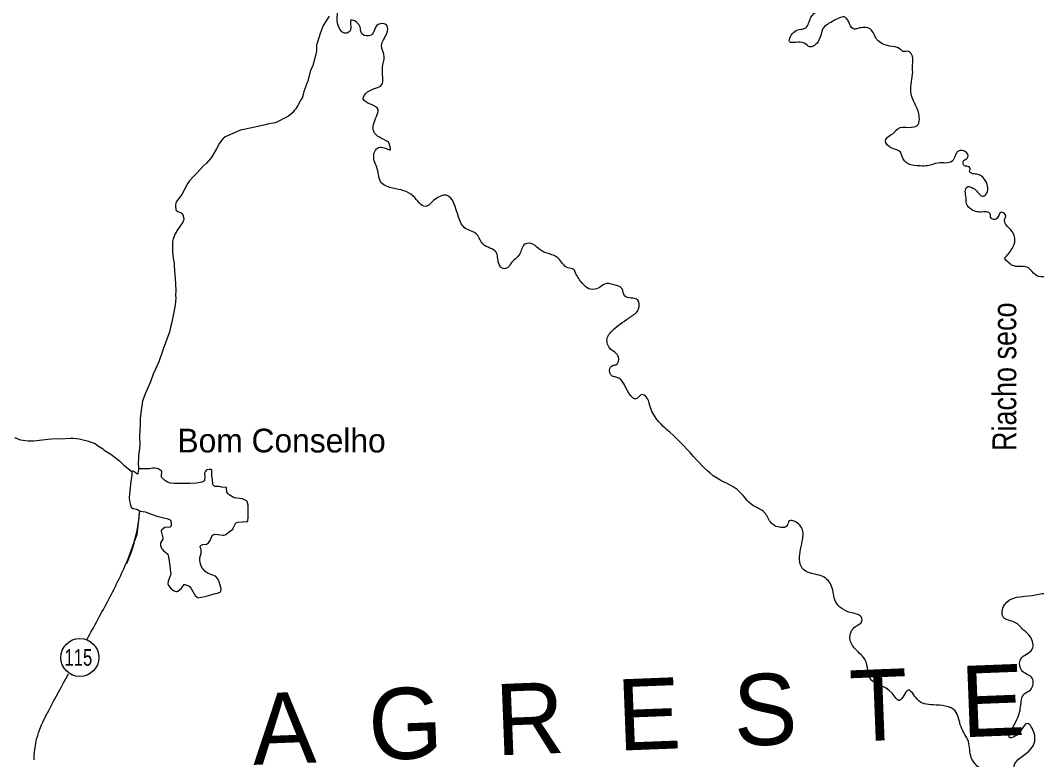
# Model space of a CAD drawing. Extents: x 553962 to 842807, y 8883888 to 9032388.
# Drawn here: x 751125 to 772525, y 8980756 to 8996177 of the extents above; entities that cross this region are included whole.
import ezdxf
from ezdxf.enums import TextEntityAlignment as Align

# ---------------------------------------------------------------- set-up
doc = ezdxf.new("R2010")
doc.units = 0
doc.header["$LTSCALE"] = 20
for name, color, linetype, lineweight in [('12', 7, 'Continuous', 25), ('21', 7, 'Continuous', 25), ('24', 7, 'Continuous', 25), ('48', 7, 'Continuous', 25)]:
    doc.layers.add(name, color=color, linetype=linetype, lineweight=lineweight)
for name, color, linetype in [('41', 7, 'Continuous'), ('49', 7, 'Continuous'), ('55', 7, 'Continuous')]:
    doc.layers.add(name, color=color, linetype=linetype)

msp = doc.modelspace()

# ---------------------------------------------------------------- linework, layer by layer
at = {"layer": '12'}
for points in [[(757626.85, 8996265.83), (757504.72, 8996067.49), (757436.69, 8995902.33), (757377.94, 8995697.86), (757364.33, 8995664.19), (757358.36, 8995591.11), (757364.12, 8995525.31), (757322.23, 8995348.97), (757280.82, 8995228.68), (757237.8, 8995120.5), (757176.16, 8994900.86), (757094.18, 8994680.99), (757080.35, 8994617.67), (757057.26, 8994539.37), (757030.04, 8994501.84), (756971.21, 8994387)], [(756971.21, 8994387), (756915.94, 8994309.4), (756906.18, 8994289.72), (756893.47, 8994278.5), (756857.67, 8994231.03), (756816.53, 8994191.38), (756771.86, 8994157.88), (756671.41, 8994111.84), (756570.52, 8994055.51), (756489.11, 8994020.39), (756331.06, 8993988.04), (756227.83, 8993960.57), (756124.75, 8993944.84), (755962.47, 8993905), (755863.12, 8993888.02), (755759.02, 8993864.52), (755485.92, 8993746.74)], [(755485.92, 8993746.74), (755435.99, 8993725.21), (755388.57, 8993678.89), (755319.84, 8993588.04), (755254.53, 8993469.51), (755142.1, 8993283.99), (755043.92, 8993170.95), (754978.56, 8993106.57), (754841.71, 8992955.83), (754779.05, 8992896.51), (754687.62, 8992799.4), (754651.54, 8992748.55), (754524.14, 8992512.12), (754411.08, 8992365.53), (754398.72, 8992335.96), (754391.48, 8992281.39), (754397.43, 8992190.11), (754407.05, 8992178.27), (754442.18, 8992150.25), (754510.48, 8992124.13), (754525.7, 8992111.66), (754546.53, 8992078.56), (754558.87, 8992034.2), (754566.85, 8991982.48), (754549.43, 8991924.68), (754437.64, 8991766.52), (754388.19, 8991683.86), (754341.21, 8991577.23), (754329.11, 8991522.11), (754326.6, 8991415.2), (754330.99, 8991312.05), (754345.54, 8991164.87), (754362.18, 8991061.67), (754363.24, 8991006.34), (754379.47, 8990807.51), (754388.12, 8990748.38), (754401.14, 8990490.5), (754395.45, 8990391.12), (754398.9, 8990324.56), (754386.9, 8990184.77), (754358.98, 8990030.03), (754333.6, 8989926.81), (754315.19, 8989819.97), (754285.72, 8989716.71), (754263.61, 8989613.65), (754232, 8989517.72), (754134.36, 8989256.11), (754043.82, 8988985.6), (753924, 8988727.32), (753924, 8988727.32), (753865.15, 8988561.94), (753752.11, 8988314.64), (753698.91, 8988155.04), (753660.3, 8987914.47), (753655.78, 8987849.52)], [(755485.92, 8993746.74), (755435.99, 8993725.21), (755388.57, 8993678.89), (755319.84, 8993588.04), (755254.53, 8993469.51), (755142.1, 8993283.99), (755043.92, 8993170.95), (754978.56, 8993106.57), (754841.71, 8992955.83), (754779.05, 8992896.51), (754687.62, 8992799.4), (754651.54, 8992748.55), (754524.14, 8992512.12), (754411.08, 8992365.53), (754398.72, 8992335.96), (754391.48, 8992281.39), (754397.43, 8992190.11), (754407.05, 8992178.27), (754442.18, 8992150.25), (754510.48, 8992124.13), (754525.7, 8992111.66), (754546.53, 8992078.56), (754558.87, 8992034.2), (754566.85, 8991982.48), (754549.43, 8991924.68), (754437.64, 8991766.52), (754388.19, 8991683.86), (754341.21, 8991577.23), (754329.11, 8991522.11), (754326.6, 8991415.2), (754330.99, 8991312.05), (754345.54, 8991164.87), (754362.18, 8991061.67), (754363.24, 8991006.34), (754379.47, 8990807.51), (754388.12, 8990748.38), (754401.14, 8990490.5), (754395.45, 8990391.12), (754398.9, 8990324.56), (754386.9, 8990184.77), (754358.98, 8990030.03), (754333.6, 8989926.81), (754315.19, 8989819.97), (754285.72, 8989716.71), (754263.61, 8989613.65), (754232, 8989517.72), (754134.36, 8989256.11), (754043.82, 8988985.6), (753924, 8988727.32), (753924, 8988727.32), (753865.15, 8988561.94), (753752.11, 8988314.64), (753698.91, 8988155.04), (753660.3, 8987914.47), (753655.78, 8987849.52)], [(753655.78, 8987849.52), (753651.95, 8987794.47), (753649.07, 8987635.61), (753642.37, 8987573.93), (753636.78, 8987402.77), (753638.26, 8987253.67), (753631.82, 8987159.11), (753615.31, 8987017.23), (753614.69, 8986926.34), (753608.99, 8986874.32), (753612.61, 8986735.99)], [(753655.78, 8987849.52), (753651.95, 8987794.47), (753649.07, 8987635.61), (753642.37, 8987573.93), (753636.78, 8987402.77), (753638.26, 8987253.67), (753631.82, 8987159.11), (753615.31, 8987017.23), (753614.69, 8986926.34), (753608.99, 8986874.32), (753612.61, 8986735.99)], [(751003.83, 8987394.02), (751126.14, 8987342.49), (751181.92, 8987333.44), (751289.79, 8987323.15), (751401.56, 8987324.77), (751529.76, 8987333.94), (751706.35, 8987356.48), (751878.89, 8987368.74), (751963.07, 8987366), (752183.79, 8987381.95), (752235.94, 8987380.88), (752367.75, 8987368.13), (752532.54, 8987322.01), (752678.03, 8987276.02), (752702.8, 8987264.2), (752772.25, 8987207.48), (752856.16, 8987158.47), (752892.04, 8987129.36), (753033.41, 8987040.5), (753212.95, 8986899.69), (753304.69, 8986813.71), (753474.83, 8986678.88)], [(753633.02, 8985849.98), (753576.65, 8985343.95), (753530.27, 8985214.07)], [(753519, 8985182.48), (753479.16, 8985039.83), (753458.79, 8984981.17), (753358.59, 8984732.55)]]:
    msp.add_lwpolyline(points, dxfattribs=at)
for points in [[(752525.95, 8983133.9), (752986.86, 8983987.76), (753403.58, 8984861.95), (753591.77, 8985477.92), (753638.82, 8985834.32)], [(752444.67, 8974591.88), (752220.66, 8974690.27), (751998.86, 8974824.7), (751911.49, 8975012.89), (751817.39, 8975268.3), (751824.11, 8975476.66), (751783.78, 8975691.74), (751676.24, 8975920.26), (751696.41, 8976135.34), (751783.78, 8976316.81), (751743.46, 8976457.95), (751541.82, 8976612.54), (751387.23, 8976773.85), (751340.18, 8977083.03), (751333.46, 8977432.53), (751346.9, 8977600.56), (751440.99, 8977812.6), (751535.09, 8978263.14), (751521.65, 8978828), (751528.37, 8979271.82), (751521.65, 8979621.5), (751427.55, 8980193.09), (751414.11, 8980616.73), (751461.16, 8981006.76), (751622.46, 8981450.58), (751723.28, 8981645.59), (752140.45, 8982419.36)]]:
    msp.add_spline(points, degree=3, dxfattribs=at)
at = {"layer": '21'}
for points in [[(754106.5, 8986680.52), (754028.39, 8986735.9), (754008.6, 8986741.8), (753959.65, 8986746.41), (753911.53, 8986745.84), (753847.3, 8986736.19), (753617.36, 8986734.14), (753610.47, 8986720.99), (753602.99, 8986636.53), (753598.54, 8986625.66), (753593.28, 8986622.84), (753548.23, 8986646.63), (753513.17, 8986676.06), (753489.37, 8986684.94), (753479.35, 8986681.3), (753473.2, 8986665.49), (753471.14, 8986603.54), (753456.89, 8986505.71)], [(755463.7, 8986342.99), (755359.19, 8986348.97), (755313.27, 8986357.58), (755225.25, 8986359.95), (755200.71, 8986372.1), (755184.55, 8986391.31), (755179.88, 8986406.12), (755172.57, 8986505.67), (755160.47, 8986575.58), (755157.88, 8986696.55), (755154.62, 8986708.95), (755144.54, 8986717.67), (755099.28, 8986716.36), (755051.63, 8986708.71), (755037.76, 8986701.77), (755021.5, 8986685.02), (755006.65, 8986638.46), (755009.49, 8986566.01), (755006.67, 8986500.95), (755001.53, 8986483.71), (754990.63, 8986472.27), (754949.54, 8986450.84), (754835.68, 8986432.96), (754693.95, 8986426.11), (754358.45, 8986424.07), (754285.57, 8986433.26), (754221.09, 8986453.44), (754162.89, 8986497.48), (754099.2, 8986557.1), (754095.88, 8986575.28), (754106.5, 8986680.52)], [(753456.89, 8986505.71), (753451.74, 8986470.36), (753417.67, 8986131.53), (753423.47, 8986054.88), (753436.83, 8985998.33), (753459.15, 8985928.41), (753468.74, 8985916.11), (753504.65, 8985896.35), (753581.42, 8985882.61), (753631.66, 8985851.6), (753655.97, 8985840.79), (753753.77, 8985828.16), (754001.52, 8985739.71), (754207.15, 8985690.01), (754265.72, 8985669.41), (754277.99, 8985661.9), (754284.95, 8985652.07), (754300.8, 8985600.49), (754303.91, 8985539.15), (754296.85, 8985521.27), (754284.91, 8985509.23), (754274.75, 8985505.16), (754168.7, 8985495.78), (754105.59, 8985448.59), (754092.75, 8985434.36), (754092.09, 8985422.36), (754127.86, 8985277.14), (754124.08, 8985252.2), (754079.86, 8985172.47), (754077.01, 8985121.02), (754081.03, 8985097.35), (754105.4, 8985051.6), (754127.71, 8985027.41), (754137.52, 8985008.03), (754181.09, 8984978.61), (754227.77, 8984934.93), (754247.45, 8984880.22), (754270.19, 8984687.22), (754283.76, 8984614.55), (754295.21, 8984523.06), (754286.29, 8984492.16), (754235.94, 8984364.58), (754229.06, 8984308.45), (754236.8, 8984288.86), (754289.61, 8984223.06), (754353.57, 8984172.27), (754396.77, 8984149.91), (754417.69, 8984147.54), (754444.77, 8984159.8), (754521.96, 8984218.23), (754577.09, 8984295.84), (754587.56, 8984296.16), (754670.97, 8984266.15), (754701.67, 8984245.32), (754806.13, 8984064.02), (754848.03, 8984027.62), (754866.24, 8984018.8), (754939.33, 8984028.02), (755065.28, 8984056.92), (755228.71, 8984110.94), (755278.6, 8984115.47), (755332.76, 8984137.97), (755345.75, 8984148.69), (755349.69, 8984161.8), (755350.75, 8984206.16), (755335.73, 8984282.86), (755311.69, 8984351.54), (755283.8, 8984415.4), (755236.24, 8984470.92), (755082.22, 8984529.54), (755020.7, 8984572.46), (754993.45, 8984596.15), (754950.02, 8984652.22), (754938.23, 8984672.74), (754911.71, 8984751.78), (754902.75, 8984821.51), (754904.39, 8984856.51), (754929.63, 8984958.31), (754935.59, 8985018.55), (754933.42, 8985034.73), (754913.93, 8985089.69), (754913.16, 8985105.42), (754922.75, 8985115.89), (754969.59, 8985136.5), (755045.05, 8985148.25), (755045.05, 8985148.25), (755089.65, 8985177.83), (755121.34, 8985227.33), (755167.3, 8985327.71), (755182.74, 8985345.9), (755205.96, 8985350.01), (755224.99, 8985358.84), (755398.58, 8985334.29), (755419.42, 8985337.33), (755454.33, 8985352.68), (755491.67, 8985386.86), (755598.44, 8985464.75), (755610.14, 8985482.55), (755653.52, 8985579.68), (755666.64, 8985594.32), (755707.02, 8985610.9)], [(755707.02, 8985610.9), (755890.23, 8985621.73), (755905.41, 8985627.19), (755915.83, 8985647.45), (755925.07, 8985701.76), (755922.81, 8985964.85), (755902.23, 8986043.57), (755886.25, 8986060.16), (755799.86, 8986101.88), (755630.82, 8986122.83), (755520.86, 8986187.72), (755503.18, 8986203.31), (755475.91, 8986240.23), (755469.11, 8986332.71), (755463.7, 8986342.99), (755463.7, 8986342.99)]]:
    msp.add_lwpolyline(points, dxfattribs=at)
at = {"layer": '21', "lineweight": 13}
for points in [[(753456.89, 8986505.71), (753451.74, 8986470.36), (753417.67, 8986131.53), (753423.47, 8986054.88), (753436.83, 8985998.33), (753459.15, 8985928.41), (753468.74, 8985916.11), (753504.65, 8985896.35), (753581.42, 8985882.61), (753631.66, 8985851.6), (753655.97, 8985840.79), (753753.77, 8985828.16), (754001.52, 8985739.71), (754207.15, 8985690.01), (754265.72, 8985669.41), (754277.99, 8985661.9), (754284.95, 8985652.07), (754300.8, 8985600.49), (754303.91, 8985539.15), (754296.85, 8985521.27), (754284.91, 8985509.23), (754274.75, 8985505.16), (754168.7, 8985495.78), (754105.59, 8985448.59), (754092.75, 8985434.36), (754092.09, 8985422.36), (754127.86, 8985277.14), (754124.08, 8985252.2), (754079.86, 8985172.47), (754077.01, 8985121.02), (754081.03, 8985097.35), (754105.4, 8985051.6), (754127.71, 8985027.41), (754137.52, 8985008.03), (754181.09, 8984978.61), (754227.77, 8984934.93), (754247.45, 8984880.22), (754270.19, 8984687.22), (754283.76, 8984614.55), (754295.21, 8984523.06), (754286.29, 8984492.16), (754235.94, 8984364.58), (754229.06, 8984308.45), (754236.8, 8984288.86), (754289.61, 8984223.06), (754353.57, 8984172.27), (754396.77, 8984149.91), (754417.69, 8984147.54), (754444.77, 8984159.8), (754521.96, 8984218.23), (754577.09, 8984295.84), (754587.56, 8984296.16), (754670.97, 8984266.15), (754701.67, 8984245.32), (754806.13, 8984064.02), (754848.03, 8984027.62), (754866.24, 8984018.8), (754939.33, 8984028.02), (755065.28, 8984056.92), (755228.71, 8984110.94), (755278.6, 8984115.47), (755332.76, 8984137.97), (755345.75, 8984148.69), (755349.69, 8984161.8), (755350.75, 8984206.16), (755335.73, 8984282.86), (755311.69, 8984351.54), (755283.8, 8984415.4), (755236.24, 8984470.92), (755082.22, 8984529.54), (755020.7, 8984572.46), (754993.45, 8984596.15), (754950.02, 8984652.22), (754938.23, 8984672.74), (754911.71, 8984751.78), (754902.75, 8984821.51), (754904.39, 8984856.51), (754929.63, 8984958.31), (754935.59, 8985018.55), (754933.42, 8985034.73), (754913.93, 8985089.69), (754913.16, 8985105.42), (754922.75, 8985115.89), (754969.59, 8985136.5), (755045.05, 8985148.25), (755045.05, 8985148.25), (755089.65, 8985177.83), (755121.34, 8985227.33), (755167.3, 8985327.71), (755182.74, 8985345.9), (755205.96, 8985350.01), (755224.99, 8985358.84), (755398.58, 8985334.29), (755419.42, 8985337.33), (755454.33, 8985352.68), (755491.67, 8985386.86), (755598.44, 8985464.75), (755610.14, 8985482.55), (755653.52, 8985579.68), (755666.64, 8985594.32), (755707.02, 8985610.9)], [(755707.02, 8985610.9), (755890.23, 8985621.73), (755905.41, 8985627.19), (755915.83, 8985647.45), (755925.07, 8985701.76), (755922.81, 8985964.85), (755902.23, 8986043.57), (755886.25, 8986060.16), (755799.86, 8986101.88), (755630.82, 8986122.83), (755520.86, 8986187.72), (755503.18, 8986203.31), (755475.91, 8986240.23), (755469.11, 8986332.71), (755463.7, 8986342.99), (755463.7, 8986342.99)]]:
    msp.add_lwpolyline(points, dxfattribs=at)
at = {"layer": '24'}
for points in [[(758879.16, 8993619.32), (758566.24, 8993840.35), (758621.46, 8994153.47), (758658.28, 8994300.82), (758345.36, 8994521.85), (758437.39, 8994669.2), (758731.91, 8994816.55), (758750.32, 8995184.92), (758787.13, 8995405.95), (758731.91, 8995645.4), (758842.35, 8995903.26), (758842.35, 8996069.03), (758658.28, 8996087.45), (758511.02, 8995866.42), (758326.95, 8995884.84), (758253.32, 8996087.45), (758087.66, 8996179.54), (758069.25, 8995958.52), (757977.22, 8995903.26), (757811.55, 8996087.45), (757811.55, 8996363.73), (757811.55, 8996492.66), (757682.7, 8996584.76), (757314.56, 8996658.43), (757259.34, 8996842.62), (757259.34, 8997026.81), (757038.45, 8997303.09), (756983.23, 8997542.54), (757167.3, 8997855.66), (757130.49, 8998187.2), (757001.64, 8998371.39), (757112.08, 8998702.93), (757222.52, 8998942.37), (757056.86, 8999181.82), (757056.86, 8999384.42), (756854.38, 8999476.52), (756835.97, 8999789.64), (757001.64, 8999955.41), (757093.67, 9000231.69), (757222.52, 9000581.65), (757425, 9000729), (757572.26, 9000968.45), (757719.52, 9000968.45), (757737.92, 9001171.05), (757682.7, 9001484.18), (757811.55, 9001668.36), (757866.77, 9001981.48), (758050.84, 9002313.02), (758290.14, 9002405.12), (758474.21, 9002294.61), (758676.69, 9002478.79), (759044.83, 9003105.04), (759192.09, 9003123.45), (759339.34, 9003289.22), (759541.82, 9003436.57)], [(771454.46, 8992786.6), (771363.36, 8992894.17), (771259.02, 8992936.7), (771154.69, 8992956.03), (771112.18, 8992994.7), (771127.64, 8993052.71), (771104.46, 8993091.38), (771003.99, 8993114.58), (770984.66, 8993218.98), (771054.22, 8993269.25), (771081.27, 8993323.38), (770961.48, 8993435.52), (770876.46, 8993423.92), (770745.08, 8993211.25), (770443.66, 8993172.58), (770227.26, 8993114.58), (770072.69, 8993110.71), (769817.64, 8993157.11), (769693.99, 8993307.91), (769655.35, 8993400.72), (769477.59, 8993485.79), (769338.48, 8993640.46), (769404.17, 8993733.26), (769520.1, 8993806.73), (769601.25, 8993895.66), (769833.11, 8993922.73), (770026.32, 8993980.73), (770053.37, 8994139.27), (770026.32, 8994270.74), (769918.12, 8994514.34), (769875.61, 8994672.88), (769914.26, 8995094.36), (769910.39, 8995237.43), (769910.4, 8995419.16), (769879.48, 8995477.16), (769829.24, 8995523.57), (769713.32, 8995519.7), (769655.35, 8995566.1), (769425.44, 8995635.69), (769162.66, 8995774.9), (769023.55, 8995991.44), (768760.78, 8996006.9), (768683.49, 8995991.44), (768498, 8996238.91), (768266.15, 8996177.04), (768018.83, 8995991.44), (767941.54, 8995759.43), (767740.6, 8995620.23), (767632.4, 8995697.56), (767323.26, 8995728.5), (767431.46, 8995945.04), (767663.31, 8996022.37), (767771.51, 8996238.91), (767987.92, 8996393.58), (768157.94, 8996455.45), (768142.49, 8996548.25), (767941.54, 8996656.52), (767833.34, 8996702.92), (767323.26, 8996409.05), (767014.11, 8996625.59), (766998.65, 8996981.33), (767091.4, 8997151.47), (766735.88, 8997136), (766148.51, 8997120.53), (766086.68, 8997429.87), (766210.34, 8997770.15), (766117.59, 8997924.82), (765932.11, 8997832.02), (765715.71, 8997940.29), (765823.91, 8998218.69), (765792.99, 8998435.23), (765792.99, 8998729.11), (765576.59, 8998837.38), (765375.65, 8998775.51), (765251.99, 8998992.05), (765329.28, 8999409.66), (765004.67, 8999517.93), (764772.82, 8999332.32), (764633.7, 8998976.58), (764278.19, 8998667.24), (764061.78, 8998760.04), (764200.9, 8999440.59), (764479.13, 8999657.13), (764602.79, 8999873.67), (764231.81, 9000059.27), (763690.81, 9000616.09), (763752.64, 9000832.63), (763969.04, 9001018.23), (764200.9, 9001126.5), (764355.47, 9001528.65), (764710.99, 9001605.98)], [(771983.61, 8980431.58), (771458.07, 8980369.71), (771148.92, 8980648.12), (771087.09, 8980988.39), (770932.52, 8981297.73), (770808.86, 8981638.01), (770345.15, 8981761.75), (770005.09, 8981885.48), (769819.6, 8982071.09), (769634.12, 8981854.55), (769479.54, 8982009.22), (769015.83, 8982318.56), (768923.09, 8982689.77), (768706.68, 8982937.24), (768593.53, 8983157.41), (768713.17, 8983415.27), (768842.02, 8983516.58), (768842.02, 8983590.25), (768630.34, 8983700.77), (768289.81, 8983940.21), (768206.98, 8984262.54), (768022.91, 8984465.15), (767700.78, 8984557.24), (767590.34, 8984640.13), (767553.53, 8985036.13), (767599.54, 8985266.37), (767599.54, 8985422.93), (767461.49, 8985607.12), (767314.23, 8985634.75), (767268.21, 8985533.44), (767139.36, 8985496.6), (766918.48, 8985616.33), (766789.63, 8985818.93), (766559.54, 8985957.08), (766219.01, 8986297.83), (765850.87, 8986500.43), (765363.08, 8986924.07), (764801.66, 8987504.26), (764663.61, 8987623.98), (764378.29, 8988066.04), (764295.46, 8988259.43), (764221.84, 8988296.27), (764083.78, 8988204.18), (763982.54, 8988268.64), (763669.62, 8988664.65), (763586.79, 8988683.07), (763540.77, 8988848.84), (763605.2, 8988913.3), (763665.01, 8988922.51), (763720.24, 8989088.28), (763554.57, 8989254.05), (763480.94, 8989475.08), (763628.2, 8989677.69), (763977.94, 8989935.55), (764143.6, 8990101.32), (764125.19, 8990285.51), (763849.09, 8990377.6), (763793.86, 8990524.95), (763591.39, 8990617.05), (763480.94, 8990635.47), (763260.06, 8990524.95), (763094.39, 8990524.95), (762965.54, 8990635.47), (762818.29, 8990856.49), (762781.47, 8990930.17), (762652.62, 8990967.01), (762450.14, 8991169.61), (762082, 8991335.38), (761916.34, 8991464.32), (761750.67, 8991464.32), (761640.23, 8991261.71), (761456.16, 8991059.1), (761382.53, 8990967.01), (761290.49, 8990948.59), (761198.46, 8991059.1), (761143.24, 8991298.55), (760867.13, 8991464.32), (760738.28, 8991666.92), (760498.99, 8991795.86), (760351.73, 8992035.3), (760094.03, 8992495.77), (759854.74, 8992403.68), (759652.26, 8992256.33), (759394.56, 8992477.35), (758971.2, 8992643.12), (758731.9, 8992753.64), (758639.87, 8993048.34), (758566.24, 8993324.62), (758695.09, 8993508.81), (758915.98, 8993453.55), (758879.16, 8993619.32)], [(771844.74, 8991166.68), (772006.87, 8991369.48), (772067.68, 8991552), (771954.6, 8991796.01), (771846.4, 8991966.15), (771873.45, 8992066.68), (771842.53, 8992113.08), (771769.11, 8992132.42), (771715.01, 8992043.48), (771645.46, 8991985.48), (771564.3, 8992012.55), (771544.98, 8992101.48), (771351.77, 8992140.15), (771235.84, 8992151.75), (771050.35, 8992314.15), (771034.9, 8992480.42), (771023.3, 8992604.16), (771077.4, 8992677.63), (771162.42, 8992654.43), (771231.97, 8992615.76), (771332.45, 8992499.76), (771382.68, 8992476.56), (771456.1, 8992507.49), (771498.61, 8992646.69), (771452.24, 8992793.63)], [(774675.9, 8971457.67), (774621.33, 8971839.87), (774398.39, 8971961.55), (774175.45, 8972002.11), (774175.45, 8972387.43), (774317.32, 8972793.03), (774398.39, 8972955.27), (774297.06, 8973158.07), (773891.72, 8973300.03), (773810.65, 8973421.71), (773506.64, 8973847.59), (773222.9, 8973888.15), (773182.37, 8974151.79), (773222.9, 8974314.03), (773466.11, 8974334.31), (773648.51, 8974557.39), (773871.45, 8974618.23), (774094.39, 8974435.71), (774317.32, 8974597.95), (774540.26, 8974902.15), (774722.67, 8975104.95), (774580.8, 8975226.63), (774175.45, 8975186.07), (773749.85, 8975429.42), (773668.78, 8975936.42), (773385.04, 8976402.86), (773324.24, 8976930.14), (773486.37, 8977538.54), (773810.65, 8978248.34), (773810.65, 8978430.86), (773466.11, 8978430.86), (773182.37, 8978491.7), (772918.9, 8979100.1), (772817.57, 8979221.78), (772371.69, 8979465.14), (772189.29, 8980093.82), (772047.42, 8980479.14), (772412.23, 8980844.18), (772473.03, 8981168.66), (772331.16, 8981371.46), (772108.22, 8981128.1), (771966.35, 8981067.26), (772108.22, 8981452.58), (772189.29, 8981756.78), (772250.09, 8981979.86), (772391.96, 8982081.26), (772432.49, 8982324.62), (772229.82, 8982466.58), (772189.29, 8982730.22), (772432.49, 8982933.02), (772391.96, 8983196.66), (772250.09, 8983338.62), (772067.69, 8983500.85), (771824.48, 8983602.25), (771844.75, 8983865.89), (772432.49, 8984068.69), (772716.23, 8984109.25), (772979.7, 8984129.53), (773081.04, 8984332.33), (773486.38, 8984595.97), (773932.26, 8984839.33), (773932.26, 8985062.41), (773830.92, 8985244.93), (773830.92, 8985488.29), (774175.46, 8985812.77), (774337.6, 8985934.45), (774195.72, 8986116.97), (774114.65, 8986340.05), (773830.91, 8986299.49), (773668.77, 8986238.65), (773303.97, 8986380.61), (773141.83, 8986867.33), (773364.77, 8987475.72), (773405.3, 8987840.76), (773202.63, 8988205.8), (772939.16, 8988327.48), (772716.22, 8988570.84), (772777.02, 8988793.92), (773081.03, 8988854.76), (773324.23, 8988956.16), (773526.9, 8989098.12), (773385.04, 8989605.12), (773283.7, 8989970.16), (772999.96, 8990152.68), (772858.09, 8990436.6), (772979.69, 8990720.52), (772878.36, 8990761.08), (772493.28, 8990821.92), (772351.41, 8990963.88), (772047.41, 8991004.44), (771844.74, 8991166.68)]]:
    msp.add_spline(points, degree=3, dxfattribs=at)
at = {"layer": '48'}
msp.add_circle((752378.44, 8982760.07), 401.28, dxfattribs=at)

# ---------------------------------------------------------------- texts
at = {"layer": '41'}
msp.add_text('Bom Conselho', height=500, dxfattribs=at).set_placement((754433.49, 8987078.35))
at = {"layer": '48', "width": 0.75}
msp.add_text('115', height=350, dxfattribs=at).set_placement((752346.81, 8982586.72), align=Align.CENTER)
at = {"layer": '49', "width": 0.85}
msp.add_text('Riacho seco', height=500, rotation=90, dxfattribs=at).set_placement((772094.25, 8988672.03), align=Align.CENTER)
at = {"layer": '55'}
msp.add_text('A  G  R  E  S  T  E', height=1500, rotation=2.229, dxfattribs=at).set_placement((756032.34, 8980498.32))

doc.saveas('drawing.dxf')
